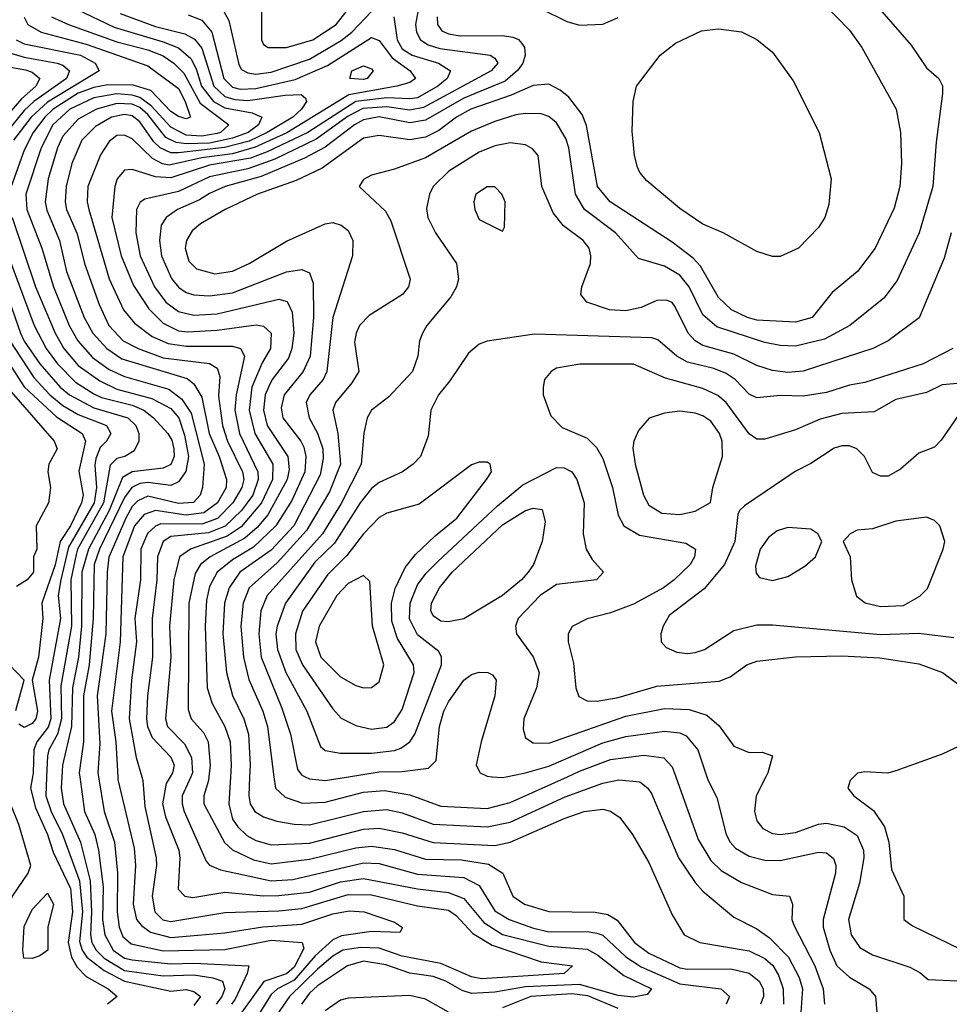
# Model space of a CAD drawing. Header units: inches. Extents: x 1793389 to 1900389, y 320802 to 470796.
# Tile 452 of 656: x 1845158 to 1847569, y 449410 to 451962. Entities that reach past the tile are written whole.
import ezdxf

# ---------------------------------------------------------------- set-up
doc = ezdxf.new("R2010")
doc.units = ezdxf.units.IN
doc.header["$MEASUREMENT"] = 0
doc.layers.add('B8444', color=7, linetype='Continuous')
doc.layers.add('B8445', color=7, linetype='Continuous')

msp = doc.modelspace()

# ---------------------------------------------------------------- linework, layer by layer
at = {"layer": 'B8444', "color": 2}
for points, elevation in [([(1845147.8, 449370), (1845091.3, 449490), (1845089.8, 449529.8), (1845117.8, 449590), (1845124.8, 449650), (1845139.3, 449690), (1845179.7, 449750), (1845186.6, 449770), (1845156, 449876), (1845134.2, 449930), (1845129.9, 449990), (1845126.9, 450000)], 362), ([(1845191.2, 450000), (1845186.3, 449970), (1845199.3, 449919.3), (1845230, 449850.6), (1845244.8, 449804.8), (1845290.1, 449710.1), (1845295, 449650), (1845283.8, 449570), (1845292.1, 449532.1), (1845306.7, 449506.7), (1845330, 449482.4), (1845387.3, 449450), (1845410.8, 449430), (1845386, 449410)], 362), ([(1845227.8, 450000), (1845225.8, 449950), (1845239.7, 449910), (1845269.2, 449850), (1845312.9, 449730), (1845320.7, 449650), (1845313.1, 449573.1), (1845319.7, 449550), (1845331.8, 449531.8), (1845377.5, 449497.5), (1845430, 449470.1), (1845550, 449444.2), (1845590, 449448), (1845610, 449443), (1845627.3, 449430), (1845610, 449407.1)], 366), ([(1845267.3, 450000), (1845265.5, 449970), (1845271.5, 449930), (1845315.5, 449830), (1845340.9, 449730), (1845344.2, 449650), (1845341.3, 449590), (1845345.4, 449570), (1845356.5, 449550), (1845376.9, 449530), (1845430, 449497.3), (1845530, 449483.5), (1845610, 449486.2), (1845658.7, 449478.7), (1845683.8, 449470), (1845690.2, 449450.2), (1845682.6, 449430), (1845667.3, 449410)], 370), ([(1845314, 450000), (1845326.5, 449910), (1845352.6, 449850), (1845362.8, 449810), (1845374.4, 449714.4), (1845372.9, 449630), (1845379.2, 449590), (1845400.8, 449550), (1845430, 449529.3), (1845450, 449525), (1845550, 449514.8), (1845610, 449516.8), (1845752, 449510), (1845748.2, 449490), (1845716.8, 449423.2), (1845706.9, 449410)], 374), ([(1845362.5, 450000), (1845377.3, 449910), (1845403.6, 449830), (1845411.3, 449750), (1845411.1, 449650), (1845415.8, 449610), (1845425.5, 449585.5), (1845447, 449567), (1845530, 449548.6), (1845690, 449552.2), (1845810, 449576.2), (1845890.3, 449570.3), (1845894.7, 449554.7), (1845870, 449506), (1845850, 449489.1), (1845790.8, 449469.2), (1845734, 449390)], 378), ([(1845412.4, 450000), (1845412.8, 449992.8), (1845454.8, 449814.8), (1845458.3, 449770), (1845452.6, 449670), (1845461.1, 449630), (1845473.9, 449613.9), (1845497.3, 449597.3), (1845550, 449582.9), (1845690, 449595.2), (1845789, 449611), (1845890, 449617.8), (1845970, 449644.4), (1846012.7, 449652.7), (1846051, 449650), (1846130, 449622.8), (1846150.9, 449609.1), (1846143.6, 449596.4), (1846070, 449598.7), (1845992.6, 449587.4), (1845970, 449576.8), (1845924.4, 449535.6), (1845870, 449472.8), (1845827, 449450), (1845810, 449435.4), (1845769.4, 449370.6)], 382), ([(1845474.6, 450000), (1845477.4, 449990), (1845482.6, 449922.6), (1845512, 449790), (1845513.1, 449770), (1845501.5, 449690), (1845508.9, 449650), (1845529.4, 449629.4), (1845550, 449624.7), (1845690, 449647.6), (1845830, 449652.2), (1845890, 449658.6), (1846010, 449695), (1846070, 449694.2), (1846190, 449664.9), (1846270, 449653.8), (1846290, 449640.3), (1846333.3, 449593.3), (1846383.6, 449563.6), (1846510, 449520.3), (1846591.3, 449510), (1846569.8, 449489.8), (1846356.3, 449476.3), (1846330, 449480.8), (1846250, 449516.1), (1846150, 449535), (1846090, 449555.7), (1846042.4, 449557.6), (1845996.3, 449550), (1845970, 449535.1), (1845930, 449501.4), (1845858, 449430), (1845781.2, 449318.8)], 386), ([(1845548.1, 450000), (1845537.7, 449982.3), (1845528, 449930), (1845535.9, 449895.9), (1845570.3, 449810), (1845573.1, 449790), (1845568.7, 449708.7), (1845586, 449690), (1845607.2, 449687.2), (1845690, 449700.3), (1845790, 449691.2), (1845830, 449692), (1845910, 449700.7), (1845990, 449727.5), (1846050, 449736.2), (1846190, 449709.2), (1846270, 449699.7), (1846310, 449684.2), (1846362.1, 449622.1), (1846410, 449591.3), (1846530, 449561.1), (1846630, 449552.6), (1846657.6, 449537.6), (1846725, 449485), (1846796.3, 449450), (1846784.9, 449435.1), (1846750, 449428.9), (1846710, 449432.4), (1846610, 449461.1), (1846470, 449455.2), (1846390, 449441.6), (1846330, 449438), (1846305.4, 449445.4), (1846262.9, 449470), (1846230, 449482.4), (1846170, 449490.9), (1846107.4, 449512.6), (1846050, 449521.5), (1846008.2, 449510), (1845930, 449457.6), (1845910, 449439.1), (1845889, 449410)], 390), ([(1845601.8, 450000), (1845579.6, 449950), (1845579.6, 449930), (1845584.6, 449910), (1845641.2, 449781.2), (1845650.3, 449770.3), (1845678.5, 449758.6), (1845810, 449730.2), (1845866.1, 449733.9), (1846050, 449776.5), (1846090, 449774.7), (1846190, 449747.3), (1846310, 449738.5), (1846350, 449718.4), (1846390, 449652.2), (1846427.7, 449630), (1846488, 449608), (1846530, 449598.2), (1846630, 449598.6), (1846654.8, 449594.8), (1846670, 449588.8), (1846730, 449532.9), (1846770, 449507.1), (1846870, 449463.2), (1846976, 449450), (1846998.8, 449430), (1846990.5, 449410)], 394), ([(1845648.7, 450000), (1845647.6, 449990), (1845635.3, 449950), (1845635.3, 449930), (1845689.2, 449829.2), (1845710.2, 449810.2), (1845764.6, 449784.6), (1845810, 449773.8), (1845910, 449786), (1846030, 449815.5), (1846070, 449819.6), (1846130, 449811.4), (1846210, 449786), (1846304.1, 449784.1), (1846373.4, 449773.4), (1846410.8, 449750), (1846437.3, 449690), (1846466.8, 449670), (1846530, 449650.4), (1846650, 449648.8), (1846683.1, 449643.1), (1846707.8, 449627.8), (1846752.4, 449570), (1846790, 449542.3), (1846870, 449504.4), (1846890, 449500.8), (1847002.2, 449502.2), (1847050, 449490.3), (1847075.8, 449470), (1847085.7, 449450), (1847087, 449430), (1847079.5, 449410)], 398), ([(1845704.6, 450000), (1845700.2, 449930), (1845710.3, 449890), (1845723.7, 449870), (1845747.5, 449847.5), (1845770, 449834.9), (1845810, 449823.6), (1845910, 449828), (1846050, 449863.6), (1846090, 449866.7), (1846150, 449854.9), (1846230, 449829.1), (1846390, 449822), (1846430, 449830.3), (1846570, 449891.7), (1846622, 449910), (1846670, 449915.5), (1846690, 449910.6), (1846714.6, 449894.6), (1846747.3, 449850), (1846790, 449778), (1846850, 449642), (1846881, 449590), (1846922, 449570), (1847050, 449548.9), (1847090, 449528.8), (1847110.9, 449510.9), (1847125.5, 449485.5), (1847137.7, 449450), (1847139.1, 449410)], 402), ([(1845754.3, 450000), (1845752.2, 449950), (1845755.8, 449930), (1845768, 449910), (1845790, 449896.4), (1845824.8, 449884.8), (1845870, 449876.9), (1845910, 449875.6), (1846050, 449910.2), (1846110, 449915.2), (1846150, 449906.3), (1846230, 449877.3), (1846370, 449870.2), (1846430, 449882), (1846572.6, 449947.4), (1846670, 449983.1), (1846711.9, 449991.9), (1846766.4, 449986.4), (1846787.3, 449970), (1846796.2, 449956.2), (1846866.7, 449790), (1846910, 449725.5), (1846930, 449703), (1847010, 449636.3), (1847070, 449605.3), (1847102.4, 449582.4), (1847152, 449532), (1847179.3, 449479.3), (1847187.7, 449450), (1847183.6, 449390)], 406), ([(1845817.5, 450000), (1845821.3, 449970), (1845846.6, 449946.6), (1845891.8, 449931.8), (1845950, 449934), (1846050, 449959.6), (1846104.2, 449964.2), (1846170, 449953.1), (1846250, 449923.6), (1846370, 449917.7), (1846430, 449933.1), (1846578.8, 450000)], 410), ([(1845898.1, 450000), (1845910, 449994.4), (1845950, 449990.3), (1846010.4, 450000)], 414), ([(1846383.3, 450000), (1846410, 449998), (1846419.7, 450000)], 414), ([(1846859.2, 450000), (1846917.2, 449837.2), (1846950, 449783), (1846976.9, 449756.9), (1847030, 449726), (1847110, 449694.8), (1847154, 449690), (1847162, 449670), (1847160.7, 449630), (1847166.8, 449613.2), (1847220.2, 449510), (1847242, 449450), (1847245.3, 449410)], 410), ([(1846940.4, 450000), (1846943.8, 449990), (1846966.2, 449946.2), (1846990.3, 449850.3), (1847000.5, 449830), (1847014.7, 449814.7), (1847050, 449794.4), (1847090, 449783.7), (1847130, 449782.6), (1847230, 449804.4), (1847250, 449803), (1847268.4, 449788.4), (1847274.4, 449770), (1847273.7, 449750), (1847242, 449630), (1847242, 449610), (1847258.7, 449550), (1847277.1, 449510), (1847310, 449480.5), (1847361, 449450), (1847377.3, 449430), (1847380.7, 449390)], 414), ([(1847093, 450000), (1847068, 449950), (1847063.8, 449910), (1847070, 449886), (1847085.5, 449865.5), (1847110, 449852.7), (1847130.4, 449850.4), (1847170, 449855.8), (1847230, 449877), (1847250, 449879.5), (1847296, 449870), (1847330, 449847.3), (1847346.7, 449810), (1847347, 449790), (1847336.2, 449723.8), (1847307, 449630), (1847314.4, 449590), (1847337, 449557), (1847370, 449538.4), (1847466.2, 449506.2), (1847492.5, 449492.5), (1847514.4, 449474.4), (1847590, 449470.5)], 418), ([(1847321.6, 450000), (1847311.3, 449990), (1847306, 449970), (1847321, 449950), (1847372.2, 449912.2), (1847400.4, 449870), (1847412.2, 449830), (1847419.3, 449759.3), (1847450.8, 449690), (1847451.3, 449630), (1847473.7, 449613.7), (1847661.8, 449521.8), (1847750, 449508.8), (1847790, 449517), (1847850, 449541.1), (1847922.9, 449590), (1847969.8, 449630.2), (1848143.7, 449810), (1848169.3, 449850), (1848172.7, 449890), (1848165.2, 449930), (1848145.6, 449965.6), (1848112, 450000)], 422), ([(1846270, 449389.6), (1846210, 449423.7), (1846170, 449433), (1846010, 449426), (1845990, 449420.9), (1845950, 449393.2)], 394), ([(1846710, 449399.1), (1846631.8, 449431.8), (1846590, 449436.8), (1846484, 449430), (1846410, 449401.1)], 394)]:
    msp.add_lwpolyline(points, dxfattribs=dict(at, elevation=elevation))
at = {"layer": 'B8444', "color": 2, "elevation": 358}
msp.add_lwpolyline([(1845190, 449529), (1845169, 449530), (1845166, 449550), (1845170, 449612), (1845190, 449656), (1845230, 449698), (1845246, 449670), (1845230.7, 449610), (1845230.6, 449550), (1845210, 449535.3)], close=True, dxfattribs=at)
at = {"layer": 'B8445', "color": 2}
for points, elevation in [([(1847210, 452039.1), (1847310, 451934.8), (1847342, 451890), (1847430.7, 451730), (1847442, 451670), (1847444.9, 451590), (1847440.5, 451530), (1847426.2, 451473.8), (1847376.3, 451370), (1847330.7, 451310), (1847264.9, 451255.1), (1847213.4, 451190), (1847170, 451178), (1847070, 451183.5), (1847045.2, 451190), (1847003.7, 451210), (1846970, 451242), (1846923.7, 451323.7), (1846904.2, 451344.2), (1846850, 451385.6), (1846689.6, 451490), (1846656.9, 451530), (1846628.3, 451688.3), (1846616.6, 451716.6), (1846581.7, 451761.7), (1846559.7, 451779.7), (1846530, 451795.1), (1846490, 451792), (1846433, 451767), (1846328, 451730), (1846290.4, 451710), (1846244.6, 451675.4), (1846210, 451658), (1846170, 451651), (1846090, 451662), (1846050, 451655.4), (1845942.6, 451577.4), (1845874.7, 451545.3), (1845774.8, 451510), (1845690.8, 451470), (1845626.8, 451433.2), (1845605.1, 451414.9), (1845590.4, 451390), (1845587, 451370), (1845596.5, 451336.5), (1845616.7, 451316.7), (1845663.9, 451303.9), (1845710, 451310.4), (1845752.7, 451330), (1845850, 451388.2), (1845950, 451433), (1845970, 451436.3), (1845991.3, 451430), (1846010, 451416), (1846022, 451390), (1846020.7, 451350), (1845970.3, 451190), (1845954.9, 451050), (1845944.9, 451030), (1845910.4, 450990), (1845901.3, 450970), (1845908.7, 450930), (1845930.2, 450890.2), (1845944, 450850), (1845945.1, 450825.1), (1845937.2, 450782.8), (1845869.1, 450650), (1845810, 450587.6), (1845728.9, 450530), (1845700.9, 450490), (1845689, 450450), (1845685.2, 450370), (1845694.3, 450270), (1845710, 450210.8), (1845738.9, 450150), (1845751.6, 450110), (1845755.6, 450030), (1845754.3, 450000)], 406), ([(1845664.9, 452024.9), (1845700.7, 451960.7), (1845726.6, 451846.6), (1845733.4, 451833.4), (1845750, 451824.2), (1845770, 451821.3), (1845810, 451826.4), (1845910, 451859.7), (1845991.7, 451908.3), (1846019.7, 451930), (1846070, 451983.7)], 394), ([(1846196, 452010), (1846184.6, 451950), (1846187.2, 451930), (1846197.6, 451910), (1846217.1, 451897.1), (1846247.9, 451887.9), (1846378, 451870), (1846390, 451862.8), (1846398, 451850), (1846380.5, 451830), (1846205, 451735), (1846170, 451727.5), (1846110, 451736.9), (1846047.5, 451732.5), (1846010, 451712.7), (1845927.1, 451652.9), (1845819.5, 451600.5), (1845750, 451576.1), (1845650, 451554.8), (1845570, 451517.2), (1845482.5, 451497.5), (1845470.3, 451489.7), (1845461.3, 451470), (1845459.5, 451410), (1845470.3, 451350), (1845507.6, 451270), (1845537, 451230), (1845570, 451206), (1845610, 451196.5), (1845670, 451199.6), (1845830, 451237.6), (1845851.7, 451231.7), (1845864.4, 451204.4), (1845869, 451150), (1845864, 451110), (1845855, 451085), (1845813.1, 451030), (1845803.2, 451010), (1845794.7, 450990), (1845790.2, 450950), (1845800.2, 450910), (1845853.8, 450830), (1845856.5, 450796.5), (1845852.1, 450770), (1845801.3, 450678.7), (1845774, 450646), (1845741.8, 450618.2), (1845652.2, 450570), (1845627.2, 450550), (1845613.2, 450526.8), (1845596.9, 450450), (1845594.6, 450174.6), (1845602.4, 450150), (1845634.5, 450114.5), (1845647.2, 450090), (1845651.8, 450030), (1845648.7, 450000)], 398), ([(1847370.8, 452010), (1847470, 451896), (1847510, 451838), (1847542, 451810), (1847551.1, 451791.1), (1847551.1, 451771.1), (1847534.9, 451645.1), (1847526.4, 451530), (1847490.4, 451410), (1847433.5, 451286.5), (1847399.2, 451240.8), (1847310.7, 451170), (1847245.5, 451134.5), (1847170, 451116.3), (1847130, 451117.4), (1847090, 451125.4), (1846965.8, 451165.8), (1846930, 451197), (1846894, 451270), (1846870, 451300.5), (1846830, 451323.6), (1846762.9, 451342.9), (1846702.9, 451410), (1846622.9, 451470), (1846599.7, 451510), (1846582, 451630), (1846574.6, 451654.6), (1846550, 451695.1), (1846530, 451711.8), (1846510, 451718.4), (1846470, 451718.9), (1846444.5, 451715.5), (1846390, 451698.3), (1846330, 451673), (1846210, 451604.7), (1846130, 451575.1), (1846070, 451559), (1846050, 451548), (1846038, 451530), (1846106.4, 451466.4), (1846120.9, 451440.9), (1846170.8, 451290), (1846166, 451270), (1846151, 451250), (1846064.7, 451195.3), (1846039.1, 451170), (1846030.6, 451150), (1846026.6, 451126.6), (1846037.3, 451050), (1846019.2, 451020.8), (1845977.1, 450970), (1845970.4, 450950), (1845982.7, 450890), (1845990.2, 450810), (1845961.4, 450738.6), (1845901.4, 450638.6), (1845825.5, 450554.5), (1845753.4, 450490), (1845737.3, 450450), (1845731.4, 450390), (1845738, 450310), (1845752.4, 450252.4), (1845788.9, 450170), (1845800.9, 450130), (1845817.5, 450000)], 410), ([(1845784.9, 452010), (1845784.9, 451910), (1845790, 451898), (1845802, 451890), (1845850, 451890.4), (1845918, 451910), (1845978.7, 451950), (1846026.3, 452010)], 398), ([(1845305.5, 451990), (1845402.7, 451942.7), (1845530, 451905.2), (1845570, 451889.1), (1845601.7, 451861.7), (1845615.3, 451835.3), (1845629.7, 451789.7), (1845660.7, 451750), (1845690, 451734.3), (1845760.9, 451720.9), (1845786, 451710), (1845777.4, 451690), (1845750.2, 451670), (1845710, 451655), (1845650, 451642.7), (1845590, 451640.4), (1845564.2, 451644.2), (1845537.1, 451657.1), (1845490, 451716.5), (1845470, 451734.5), (1845450, 451743.4), (1845410, 451745), (1845357.1, 451730), (1845310, 451704.7), (1845270, 451660.7), (1845256.1, 451630), (1845231.5, 451550), (1845224, 451490), (1845228.3, 451468.3), (1845260.9, 451390), (1845279, 451310), (1845325.2, 451190), (1845347.6, 451150), (1845383.7, 451110), (1845423, 451083), (1845592, 451032), (1845610, 451018), (1845630, 450984), (1845649.4, 450889.4), (1845675.5, 450830), (1845694.3, 450770), (1845693.6, 450750), (1845671.3, 450710), (1845635.9, 450684.1), (1845590, 450678.4), (1845510.2, 450689.8), (1845480.6, 450679.4), (1845455.9, 450650), (1845425.4, 450570), (1845418.2, 450350), (1845396.5, 450170), (1845407.1, 450090), (1845412.4, 450000)], 382), ([(1845418.3, 451978.3), (1845510, 451944.3), (1845585.9, 451925.9), (1845611.7, 451911.7), (1845630, 451888.2), (1845661.8, 451790), (1845690, 451763.2), (1845715.6, 451755.6), (1845750, 451752.8), (1845846.6, 451766.6), (1845888.1, 451768.1), (1845899.3, 451759.3), (1845902, 451750), (1845888.5, 451730), (1845866, 451710), (1845800.2, 451670), (1845752.7, 451647.3), (1845689.3, 451630.7), (1845570, 451617), (1845550, 451617.3), (1845522.3, 451630), (1845505.6, 451645.6), (1845470, 451698), (1845450, 451713.3), (1845430, 451716.5), (1845396.3, 451710), (1845354.4, 451685.6), (1845319.5, 451650), (1845293.1, 451590), (1845278.3, 451530), (1845275.6, 451490), (1845279.6, 451470), (1845307.3, 451407.3), (1845326.3, 451330), (1845363.7, 451223.7), (1845388.9, 451170), (1845426.7, 451130), (1845464.9, 451110), (1845530, 451086.2), (1845650, 451071.5), (1845670, 451059.1), (1845677.4, 451037.4), (1845673.9, 450986.1), (1845683.9, 450910), (1845697.2, 450870), (1845736.2, 450790), (1845739.2, 450770), (1845734.4, 450750), (1845711.1, 450710), (1845671, 450669), (1845630, 450654.5), (1845524.1, 450655.9), (1845510, 450649.7), (1845489.4, 450630.6), (1845472.6, 450590), (1845471.3, 450510), (1845456.9, 450410), (1845461.3, 450350), (1845448, 450250), (1845442, 450150), (1845460.3, 450050), (1845474.6, 450000)], 386), ([(1845595.2, 451975.3), (1845630, 451961.3), (1845656.1, 451930), (1845687.3, 451810), (1845710, 451787.7), (1845730, 451782.2), (1845770, 451783.8), (1845872.6, 451807.4), (1845956.4, 451843.6), (1846070, 451915.8), (1846090, 451908.2), (1846123.7, 451863.7), (1846170.6, 451830), (1846184.9, 451810), (1846170, 451799.6), (1846136, 451790), (1846012, 451768), (1845850.9, 451669.1), (1845768.5, 451631.5), (1845710, 451614.9), (1845630, 451604.7), (1845545.5, 451585.5), (1845528.5, 451588.5), (1845502.4, 451602.4), (1845450, 451653.6), (1845430, 451662.9), (1845410, 451662), (1845390, 451646.6), (1845367.8, 451612.2), (1845334.9, 451530), (1845333.4, 451490), (1845337.4, 451470), (1845390, 451290.8), (1845427.2, 451210), (1845455.5, 451175.5), (1845501.5, 451141.5), (1845543.1, 451123.1), (1845590, 451115.9), (1845710, 451116), (1845730.6, 451110), (1845741.3, 451090), (1845719.3, 450990), (1845715.9, 450950), (1845728.3, 450890), (1845775.5, 450790), (1845776.2, 450770), (1845762.7, 450730), (1845733, 450690), (1845690.5, 450649.5), (1845647.9, 450632.1), (1845550, 450622.3), (1845530, 450609.5), (1845515.2, 450570), (1845513.4, 450510), (1845502, 450410), (1845502.4, 450310), (1845489.1, 450210), (1845486.7, 450150), (1845489.1, 450130), (1845501.2, 450101.2), (1845550, 450050.4), (1845558.4, 450030), (1845554, 450010), (1845548.1, 450000)], 390), ([(1846510.7, 451990.7), (1846577.3, 451957.3), (1846610, 451948), (1846670, 451950.6), (1846710, 451967.7)], 406), ([(1845169.2, 451969.2), (1845179.5, 451950), (1845214, 451930), (1845330, 451899.3), (1845490, 451842.6), (1845570, 451783.7), (1845587.4, 451750), (1845601, 451710), (1845590, 451705.6), (1845570, 451711.6), (1845550, 451724.7), (1845498.5, 451778.5), (1845452.5, 451792.5), (1845386.2, 451793.8), (1845350, 451786.6), (1845310, 451771.8), (1845244.5, 451730), (1845222.9, 451710), (1845193, 451670), (1845170, 451624.5), (1845135.5, 451530)], 374), ([(1845240.5, 451970), (1845284.9, 451950), (1845410, 451904.6), (1845490, 451884.1), (1845530, 451869.1), (1845558, 451850), (1845583.6, 451823.6), (1845626.4, 451746.4), (1845700.4, 451690), (1845678.4, 451670), (1845670, 451667.5), (1845630, 451660.4), (1845590, 451663.2), (1845550, 451683.5), (1845499.2, 451739.2), (1845470, 451760.5), (1845450, 451767), (1845410.1, 451769.9), (1845350, 451759.5), (1845287.7, 451730), (1845244.2, 451690), (1845213.4, 451630), (1845174, 451510), (1845176.5, 451470), (1845215.6, 451370), (1845245.5, 451270), (1845286.7, 451170), (1845309, 451130), (1845346.6, 451086.6), (1845390, 451055.8), (1845430, 451037.6), (1845544.7, 451004.7), (1845578.4, 450978.4), (1845602.6, 450942.6), (1845636.5, 450810), (1845632.4, 450750), (1845626.4, 450730), (1845608.9, 450711.1), (1845570, 450708.4), (1845490, 450726.8), (1845464.5, 450715.5), (1845450, 450700.4), (1845433.2, 450670), (1845389.2, 450569.2), (1845384.5, 450530), (1845381.2, 450370), (1845358.8, 450210), (1845365.9, 450085.9), (1845360.8, 450010), (1845362.5, 450000)], 378), ([(1846128.5, 451970), (1846136.9, 451910), (1846150, 451886.5), (1846175.5, 451870), (1846244, 451850), (1846274.9, 451830), (1846266.7, 451810), (1846242.6, 451790), (1846190, 451760.2), (1846170, 451757), (1846110, 451759.9), (1846029.7, 451750.3), (1845904.9, 451670), (1845800.2, 451619.8), (1845756.2, 451603.8), (1845650, 451585), (1845550, 451552.3), (1845510, 451555.1), (1845450, 451573.6), (1845430, 451572), (1845410.6, 451550), (1845404.4, 451530), (1845397.4, 451450), (1845420.8, 451350), (1845452.9, 451272.9), (1845492.7, 451212.7), (1845530, 451176), (1845570, 451156.1), (1845593.3, 451153.3), (1845670, 451157.2), (1845771.6, 451171.6), (1845790, 451168.2), (1845810.4, 451150), (1845808.8, 451110), (1845787.1, 451072.9), (1845760.2, 451010), (1845752.9, 450950), (1845768.1, 450890), (1845814.4, 450810), (1845814, 450770), (1845784.7, 450710), (1845732.1, 450647.9), (1845696.3, 450623.7), (1845600.7, 450590), (1845572.4, 450570), (1845557.7, 450510), (1845546.9, 450390), (1845550.2, 450310), (1845536, 450150), (1845541.1, 450130), (1845585.1, 450085.1), (1845603.6, 450050), (1845606.2, 450010), (1845601.8, 450000)], 394), ([(1846240.3, 451970), (1846241.3, 451950), (1846253.1, 451933.1), (1846270, 451925.3), (1846300.5, 451920.5), (1846410, 451921.5), (1846436.9, 451916.9), (1846451.3, 451911.3), (1846460.5, 451900.5), (1846467, 451890), (1846468.9, 451870), (1846462.7, 451850), (1846450, 451831.5), (1846416.9, 451803.1), (1846310, 451759), (1846210, 451701.8), (1846170, 451695), (1846090, 451710.6), (1846050, 451703.1), (1846026.3, 451690), (1845950, 451631.7), (1845896.7, 451603.3), (1845784.4, 451555.6), (1845690.7, 451530), (1845650, 451512.2), (1845624.5, 451495.5), (1845567.7, 451470), (1845538, 451450), (1845524.9, 451430), (1845520.3, 451390), (1845526, 451350), (1845551.3, 451291.3), (1845570, 451268.7), (1845590, 451255.3), (1845610, 451248.9), (1845650, 451246.5), (1845710, 451254.3), (1845850, 451308.5), (1845890, 451314.9), (1845910, 451306), (1845919.2, 451279.2), (1845920.2, 451190), (1845911.5, 451090), (1845893.4, 451050), (1845843.6, 450990), (1845836.2, 450956.2), (1845840.3, 450930), (1845887.2, 450870), (1845894.5, 450854.5), (1845900.2, 450830), (1845897.6, 450790), (1845864, 450716), (1845822.4, 450650), (1845764.6, 450595.4), (1845710, 450562), (1845670.3, 450530), (1845650, 450492.7), (1845642.4, 450457.6), (1845639.1, 450390), (1845644.6, 450230), (1845657, 450190), (1845690.3, 450130), (1845703.6, 450090), (1845706.5, 450030), (1845704.6, 450000)], 402), ([(1845148.5, 451910), (1845170, 451899.7), (1845315.5, 451870), (1845353.4, 451850), (1845364, 451830), (1845230, 451748.4), (1845187.6, 451710), (1845141.6, 451650)], 370), ([(1845120.1, 451880.1), (1845170, 451864.8), (1845254.8, 451850), (1845270, 451844.6), (1845287, 451830), (1845279.6, 451810), (1845194.4, 451750), (1845170, 451727.2), (1845106.2, 451650)], 366), ([(1845070.2, 451850.2), (1845172.7, 451832.7), (1845190, 451826), (1845210.4, 451810), (1845199.5, 451790), (1845162.5, 451757.5), (1845087, 451670)], 362), ([(1847574, 451410), (1847555.4, 451344.6), (1847490.3, 451189.7), (1847410, 451129.5), (1847370.3, 451109.7), (1847190, 451051.5), (1847150, 451048.2), (1847110, 451053.3), (1847070, 451066), (1847010, 451095.4), (1846930, 451118), (1846909.8, 451129.8), (1846891.6, 451150), (1846858, 451218), (1846850, 451229.3), (1846835.3, 451235.3), (1846810, 451234.5), (1846770, 451216.2), (1846730, 451207.6), (1846688, 451210), (1846628.7, 451230), (1846613.2, 451250), (1846616, 451270), (1846638.4, 451330), (1846639.5, 451350), (1846634.5, 451370), (1846619.3, 451390), (1846568.3, 451428.3), (1846541.7, 451461.7), (1846512, 451530), (1846502.7, 451610), (1846487.5, 451627.5), (1846470, 451638), (1846430, 451642.9), (1846390, 451635.1), (1846350, 451618.7), (1846270.5, 451570), (1846230.5, 451530), (1846220.5, 451510), (1846213.2, 451473.2), (1846216.3, 451450), (1846236.3, 451410), (1846290.7, 451330), (1846296.3, 451290), (1846290.6, 451270), (1846276.2, 451243.8), (1846214, 451170), (1846202.8, 451150), (1846194.8, 451130), (1846190.7, 451090), (1846176.3, 451050), (1846115.3, 450984.7), (1846070.8, 450950), (1846059.1, 450930), (1846050.9, 450890.9), (1846043.7, 450810), (1845991.5, 450708.5), (1845943.6, 450630), (1845799.5, 450470), (1845783.1, 450430), (1845778, 450370), (1845784.4, 450310), (1845838, 450178), (1845860.3, 450110), (1845878.3, 450018.3), (1845890, 450003.8), (1845898.1, 450000)], 414), ([(1845138.6, 451450), (1845199.1, 451270), (1845250.2, 451150), (1845272.7, 451110), (1845310, 451066.3), (1845366, 451026), (1845410, 451005), (1845500.5, 450980.5), (1845550, 450954.3), (1845571.1, 450930), (1845585.5, 450885.5), (1845596, 450830), (1845588.6, 450791.4), (1845570, 450764.7), (1845550, 450755.1), (1845490, 450762.3), (1845470, 450760.3), (1845449.1, 450750), (1845430, 450723.5), (1845365.1, 450590), (1845351, 450550), (1845348.6, 450410), (1845337.8, 450290), (1845323.5, 450210), (1845323.6, 450090), (1845312.6, 450010), (1845314, 450000)], 374), ([(1845090.3, 451349.7), (1845160.2, 451150), (1845170, 451128.7), (1845210.2, 451070), (1845263.2, 451010), (1845287.4, 450990), (1845350, 450956), (1845438.4, 450930), (1845459.5, 450910), (1845467.2, 450890), (1845466.7, 450870), (1845455.1, 450844.9), (1845430.8, 450830), (1845410, 450824.7), (1845392.3, 450807.7), (1845375.3, 450710), (1845308.2, 450590), (1845304.2, 450575.8), (1845290.8, 450510), (1845292.1, 450390), (1845264.6, 450235.4), (1845266.8, 450150), (1845255.8, 450110), (1845233.8, 450070), (1845230, 450054), (1845227.8, 450000)], 366), ([(1845128.7, 451348.7), (1845195.2, 451170), (1845226.7, 451110), (1845256.1, 451070), (1845302.7, 451022.7), (1845350, 450992.2), (1845370, 450983.2), (1845450, 450963.5), (1845480.3, 450950), (1845505.3, 450930), (1845542, 450890), (1845552.4, 450872.4), (1845558, 450850), (1845558.5, 450830), (1845550, 450809.7), (1845530, 450799.8), (1845450.1, 450789.9), (1845424.7, 450775.3), (1845390.1, 450690), (1845336.1, 450590), (1845319.5, 450530), (1845318.1, 450390), (1845310.1, 450309.9), (1845294.6, 450230), (1845292.4, 450130), (1845269.1, 450030), (1845267.3, 450000)], 370), ([(1847578, 451110), (1847501, 451070), (1847350, 451021.6), (1847310, 451015.1), (1847250, 450995.8), (1847190, 450986.6), (1847130, 450987.8), (1847070, 450982), (1847050, 450992), (1847013.6, 451030), (1846990, 451045.1), (1846957.8, 451057.8), (1846890, 451074.3), (1846862, 451090), (1846812.6, 451132.6), (1846797.4, 451137.4), (1846492.8, 451147.2), (1846370, 451129.3), (1846350, 451121.2), (1846322, 451098), (1846273.8, 451026.2), (1846244, 450990), (1846224, 450950), (1846217.5, 450882.5), (1846197.3, 450830), (1846178.8, 450810), (1846151, 450790), (1846090, 450762.9), (1846070, 450747), (1846041.1, 450710), (1845974.6, 450605.4), (1845923.8, 450556.2), (1845847.4, 450450), (1845825.5, 450390), (1845822.4, 450370), (1845826.9, 450330), (1845847.9, 450270), (1845903.1, 450170), (1845938, 450078), (1845950, 450068), (1845990, 450061.3), (1846070, 450060.9), (1846130, 450067.6), (1846146.4, 450073.6), (1846169.8, 450090.2), (1846183, 450110), (1846251.6, 450290), (1846252, 450310), (1846244.7, 450324.7), (1846190, 450367.8), (1846168.9, 450408.9), (1846171, 450450), (1846190, 450497.1), (1846212.4, 450527.6), (1846242.5, 450557.5), (1846397.5, 450702.5), (1846463, 450757), (1846550, 450801.6), (1846570, 450800.5), (1846590, 450790.6), (1846603, 450770), (1846621.6, 450710), (1846619.1, 450630), (1846627.3, 450590), (1846643, 450563), (1846672, 450530), (1846654, 450510), (1846550, 450498), (1846507.7, 450470), (1846450.7, 450410), (1846444, 450390), (1846446.8, 450370), (1846490, 450311), (1846504.9, 450270), (1846498, 450230), (1846465.5, 450150), (1846463.4, 450123.4), (1846470, 450101), (1846490, 450088), (1846530, 450087), (1846730, 450156.9), (1846830, 450176.5), (1846894.3, 450174.3), (1846939.6, 450159.6), (1846971.7, 450131.7), (1847010, 450078.8), (1847050, 450062.8), (1847083.6, 450063.6), (1847110, 450054), (1847098, 450010), (1847093, 450000)], 418), ([(1845132.8, 451130), (1845195, 451035), (1845236.1, 450990), (1845270, 450962.2), (1845310, 450938.9), (1845383, 450910), (1845394, 450890), (1845383.1, 450870), (1845366.8, 450853.2), (1845355.5, 450824.5), (1845352.8, 450807.2), (1845357, 450750), (1845351.3, 450710), (1845285, 450595), (1845264.8, 450510), (1845258, 450470), (1845263.5, 450410), (1845234.2, 450250), (1845238.6, 450150), (1845231.7, 450128.3), (1845202.8, 450090), (1845194.7, 450070), (1845192.8, 450010), (1845191.2, 450000)], 362), ([(1845115.1, 451095.1), (1845170, 451010.3), (1845253.3, 450933.3), (1845320.3, 450890), (1845328.9, 450870), (1845311.7, 450791.7), (1845322.3, 450730), (1845318, 450710), (1845290.2, 450650), (1845262.9, 450610), (1845250, 450549.6), (1845215.6, 450450), (1845218, 450410), (1845206.5, 450310), (1845190.3, 450250), (1845204.6, 450170), (1845199.5, 450150), (1845190, 450137.6), (1845170, 450127.3), (1845155.8, 450135.8)], 358), ([(1847710, 451029.4), (1847550, 451016.2), (1847510, 450995.6), (1847430, 450977.6), (1847374, 450946), (1847290, 450941.3), (1847233.5, 450926.5), (1847170, 450899.3), (1847090, 450875.3), (1847070, 450875.3), (1847050, 450889), (1846989.8, 450969.8), (1846968.6, 450988.6), (1846930, 451006.3), (1846832.8, 451032.8), (1846750, 451069.6), (1846610.5, 451069.5), (1846550, 451059.3), (1846536, 451050), (1846518.8, 451030), (1846516, 451010), (1846516, 450990), (1846535.3, 450935.3), (1846564.9, 450904.9), (1846630, 450878), (1846653.5, 450853.5), (1846670, 450824.7), (1846695.8, 450750), (1846710, 450678), (1846724.9, 450650), (1846765.7, 450625.7), (1846885.5, 450605.5), (1846910.7, 450590), (1846907.7, 450570), (1846897.1, 450550), (1846855.5, 450510), (1846827.3, 450490), (1846750, 450447.6), (1846690, 450425.1), (1846630, 450409.4), (1846590.6, 450389.4), (1846580.7, 450370), (1846580.5, 450350), (1846594.2, 450294.2), (1846600.7, 450230), (1846608, 450208), (1846630, 450196.3), (1846655.9, 450195.9), (1846710, 450205.7), (1846810, 450234.9), (1846972, 450248), (1847000.9, 450259.1), (1847044, 450290), (1847070, 450299.3), (1847170, 450310.4), (1847290, 450313.7), (1847388.5, 450308.5), (1847490, 450293), (1847551.3, 450270), (1847604.7, 450230)], 422), ([(1845130, 451004.6), (1845247.7, 450870), (1845254.8, 450850), (1845234, 450810), (1845230.6, 450790), (1845238, 450750), (1845233, 450710), (1845200.5, 450650), (1845202.8, 450590), (1845194, 450570), (1845194, 450530), (1845177.3, 450510), (1845150, 450493.2)], 354), ([(1847590, 450934), (1847547.7, 450872.3), (1847530, 450854), (1847490, 450839), (1847442.5, 450797.5), (1847410, 450779), (1847390, 450779), (1847370, 450789), (1847349, 450830), (1847328.7, 450850), (1847310, 450858), (1847290, 450858), (1847270, 450852), (1847210, 450811.8), (1847168.9, 450791.1), (1847038, 450702), (1847024.7, 450690), (1847020.7, 450679.3), (1847012.2, 450610), (1846986, 450550), (1846933.4, 450486.6), (1846842.3, 450417.7), (1846826.8, 450390), (1846821, 450370), (1846822, 450350), (1846834.8, 450334.8), (1846862.5, 450322.5), (1846890, 450319.1), (1846910, 450322), (1846934, 450330), (1847010, 450378.8), (1847070, 450394), (1847110, 450394), (1847390, 450368.9), (1847490, 450372.2), (1847580.9, 450360.9)], 426), ([(1845148.4, 450171.6), (1845169.6, 450250), (1845130, 450292)], 358), ([(1846010.4, 450000), (1846090, 450012.7), (1846150, 450013.4), (1846218, 450022), (1846238, 450042), (1846246.9, 450130), (1846258, 450170), (1846270, 450194), (1846310, 450250.6), (1846330, 450264.9), (1846350, 450270.6), (1846372, 450270), (1846384, 450264), (1846394, 450250), (1846390.4, 450210), (1846354.8, 450090), (1846342, 450030), (1846352, 450010), (1846370, 450001), (1846383.3, 450000)], 414), ([(1846419.7, 450000), (1846470, 450010.3), (1846530, 450027.7), (1846670, 450087.9), (1846730, 450104), (1846830, 450118), (1846870, 450114), (1846886, 450106), (1846917.1, 450070), (1846940.4, 450000)], 414), ([(1847625.8, 450094.2), (1847550, 450058.4), (1847430, 450015.1), (1847409.3, 450009.3), (1847350, 450012.7), (1847330.9, 450009.1), (1847321.6, 450000)], 422), ([(1846578.8, 450000), (1846610, 450014), (1846690, 450044.9), (1846776.2, 450056.2), (1846828.6, 450048.6), (1846850, 450026), (1846859.2, 450000)], 410)]:
    msp.add_lwpolyline(points, dxfattribs=dict(at, elevation=elevation))
for points, elevation in [([(1847110, 451348.7), (1847070, 451361.2), (1846982, 451410), (1846930, 451432.7), (1846870, 451472.7), (1846784.7, 451544.7), (1846766, 451566), (1846760.1, 451580.1), (1846752, 451610), (1846746.8, 451673.2), (1846749.4, 451750.6), (1846757.2, 451790), (1846819, 451870), (1846858.9, 451901.1), (1846926.3, 451933.7), (1846970, 451938.8), (1847030, 451931), (1847070, 451911.3), (1847110, 451878), (1847163.5, 451803.5), (1847231, 451670), (1847262.8, 451550), (1847256.8, 451483.2), (1847246, 451450), (1847230, 451424), (1847178, 451370), (1847130, 451348.7)], 402), ([(1846050, 451807.7), (1846014, 451810), (1846019.3, 451830), (1846050, 451843), (1846070, 451834.8), (1846074.8, 451830), (1846058.8, 451810)], 386), ([(1846370, 451529), (1846341, 451510), (1846336, 451490), (1846338, 451470), (1846350, 451444.7), (1846410, 451414), (1846415.3, 451424.7), (1846417.2, 451490), (1846408.7, 451510), (1846390, 451528.7)], 418), ([(1846870, 450947.3), (1846830, 450942), (1846790.4, 450929.6), (1846762.8, 450897.2), (1846750.6, 450870), (1846748.3, 450851.7), (1846754, 450810), (1846775.5, 450730), (1846790, 450704), (1846823.1, 450683.1), (1846870, 450679.5), (1846910, 450688.4), (1846949.3, 450710.7), (1846956, 450750), (1846980.5, 450830), (1846979.7, 450870), (1846973, 450890), (1846950, 450922), (1846930, 450935.6), (1846910, 450942.4)], 426), ([(1846370, 450815.3), (1846350, 450815.3), (1846330, 450808.7), (1846193.7, 450706.3), (1846110, 450682.9), (1846090, 450671.6), (1846050, 450629.5), (1846006.7, 450573.3), (1845956.3, 450523.7), (1845891.3, 450428.7), (1845872.9, 450370), (1845874.3, 450330), (1845891.7, 450290), (1845970, 450176.3), (1845991.9, 450151.9), (1846030, 450132.4), (1846070, 450123.1), (1846110, 450128.4), (1846130, 450143), (1846150, 450174), (1846181.3, 450270), (1846179.7, 450290), (1846138.2, 450358.2), (1846123, 450403), (1846122.3, 450450), (1846131.8, 450488.2), (1846157.8, 450542.2), (1846184.1, 450575.9), (1846235.2, 450624.8), (1846291.6, 450670), (1846368.7, 450770), (1846382, 450790), (1846378, 450810)], 422), ([(1846270, 450401.6), (1846250, 450403.6), (1846230, 450417.2), (1846224.2, 450430), (1846226.3, 450450), (1846246.3, 450490), (1846279.7, 450530), (1846410, 450653.1), (1846470, 450690.4), (1846490, 450696.3), (1846512.8, 450692.8), (1846520.7, 450660.7), (1846512.7, 450610), (1846490.4, 450550), (1846476.4, 450530), (1846459.3, 450510), (1846410.2, 450469.8), (1846310, 450409.6)], 414), ([(1847510, 450673.2), (1847430, 450662), (1847370, 450642.7), (1847330, 450639), (1847312, 450630), (1847294, 450610), (1847311.3, 450570), (1847314.8, 450510), (1847328.3, 450468.3), (1847350.5, 450450.5), (1847390, 450441.6), (1847450, 450443.8), (1847492, 450468), (1847512, 450488), (1847553.2, 450590), (1847557.2, 450610), (1847544, 450650), (1847530, 450664)], 430), ([(1847150, 450646), (1847122.8, 450637.2), (1847099.9, 450620.1), (1847078, 450590), (1847065.8, 450545.8), (1847068, 450528), (1847076.8, 450516.8), (1847110, 450508.2), (1847150, 450519.1), (1847194, 450546), (1847222, 450570), (1847238, 450610), (1847228, 450630), (1847210, 450642)], 430), ([(1846050, 450521.2), (1846010, 450500.7), (1845980.4, 450470), (1845934.9, 450390), (1845924.9, 450350), (1845938.7, 450310), (1845990, 450259.3), (1846030, 450236.3), (1846050, 450230.7), (1846070, 450231), (1846090, 450246), (1846102, 450290), (1846072.6, 450390), (1846066, 450506)], 426)]:
    msp.add_lwpolyline(points, close=True, dxfattribs=dict(at, elevation=elevation))

doc.saveas('drawing.dxf')
